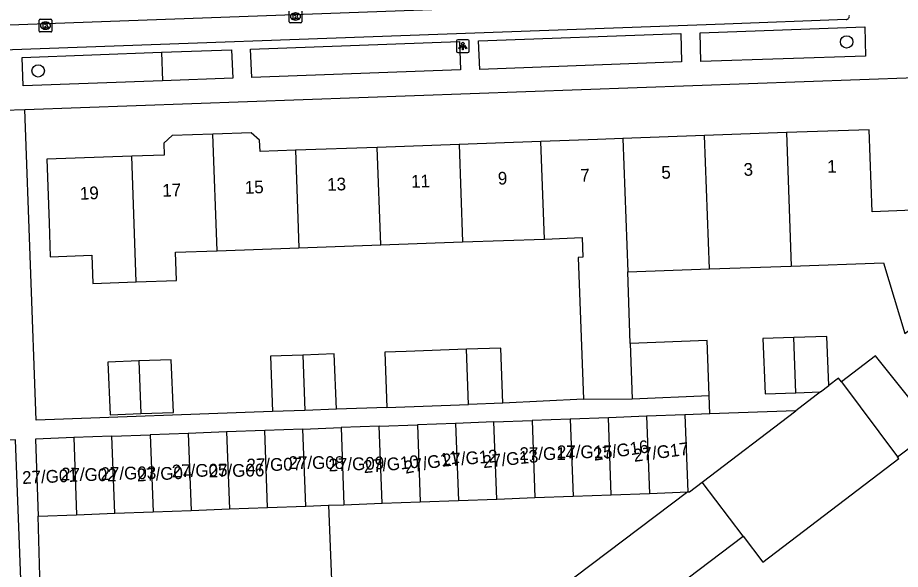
# Model space of a CAD drawing. Extents: x 160557 to 161245, y 385330 to 386505.
# Drawn here: x 160954.3 to 161023.8, y 386111.5 to 386154.9 of the extents above; entities that cross this region are included whole.
import ezdxf

# ---------------------------------------------------------------- set-up
doc = ezdxf.new("R2010")
doc.units = 0
for name, color, linetype in [('IMGEO_Boom', 7, 'Continuous'), ('IMGEO_Groenvoorziening', 7, 'Continuous'), ('IMGEO_Hek', 7, 'Continuous'), ('IMGEO_Kolk', 7, 'Continuous'), ('IMGEO_Lichtpunt', 7, 'Continuous'), ('IMGEO_Pand', 7, 'Continuous'), ('IMGEO_Pand_nummerreeks', 7, 'Continuous'), ('IMGEO_Rijbaan_lokaal_gesloten', 7, 'Continuous'), ('IMGEO_Rijbaan_lokaal_open', 7, 'Continuous'), ('IMGEO_Voetpad_open', 7, 'Continuous')]:
    doc.layers.add(name, color=color, linetype=linetype)

msp = doc.modelspace()

# ---------------------------------------------------------------- linework, layer by layer
at = {"layer": 'IMGEO_Boom'}
for centre in [(161019.613, 386153.023), (160955.947, 386150.74)]:
    msp.add_circle(centre, 0.489, dxfattribs=at)
at = {"layer": 'IMGEO_Groenvoorziening'}
msp.add_lwpolyline([(160965.665, 386152.206), (160965.734, 386149.969)], dxfattribs=at)
at = {"layer": 'IMGEO_Hek'}
msp.add_lwpolyline([(160956.426, 386098.713), (160955.952, 386115.712)], dxfattribs=at)
at = {"layer": 'IMGEO_Kolk'}
for p, q in [((160975.713, 386154.595), (160975.713, 386155.447)), ((160976.714, 386155.447), (160976.714, 386154.595)), ((160956.02, 386153.879), (160956.02, 386154.731)), ((160956.095, 386154.805), (160956.947, 386154.805)), ((160956.508, 386154.585), (160956.533, 386154.585)), ((160957.021, 386154.731), (160957.021, 386153.879)), ((160976.64, 386154.521), (160975.788, 386154.521)), ((160976.224, 386154.741), (160976.199, 386154.741)), ((160956.947, 386153.805), (160956.095, 386153.805)), ((160956.531, 386154.025), (160956.506, 386154.025))]:
    msp.add_line(p, q, dxfattribs=at)
for points in [[(160975.713, 386154.595), (160975.713, 386155.447)], [(160976.034, 386155.221), (160976.157, 386155.221), (160976.157, 386155.07), (160976.287, 386155.221), (160976.451, 386155.221), (160976.305, 386155.07), (160976.458, 386154.821), (160976.306, 386154.821), (160976.221, 386154.985), (160976.157, 386154.918), (160976.157, 386154.821), (160976.034, 386154.821), (160976.034, 386155.221)], [(160976.714, 386155.447), (160976.714, 386154.595)], [(160956.02, 386153.879), (160956.02, 386154.731)], [(160956.095, 386154.805), (160956.947, 386154.805)], [(160956.341, 386154.505), (160956.464, 386154.505), (160956.464, 386154.354), (160956.594, 386154.505), (160956.758, 386154.505), (160956.612, 386154.354), (160956.765, 386154.105), (160956.613, 386154.105), (160956.528, 386154.269), (160956.464, 386154.202), (160956.464, 386154.105), (160956.341, 386154.105), (160956.341, 386154.505)], [(160957.021, 386154.731), (160957.021, 386153.879)], [(160976.64, 386154.521), (160975.788, 386154.521)], [(160956.947, 386153.805), (160956.095, 386153.805)]]:
    msp.add_lwpolyline(points, dxfattribs=at)
for centre, start, end in [((160956.097, 386154.729), 91.55205, 178.44795), ((160956.097, 386154.729), 91.55205, 178.44795), ((160956.945, 386154.729), 1.55205, 88.44795), ((160956.945, 386154.729), 1.55205, 88.44795), ((160975.79, 386154.597), 181.55205, 268.44795), ((160975.79, 386154.597), 181.55205, 268.44795), ((160976.638, 386154.597), 271.55205, 358.44795), ((160976.638, 386154.597), 271.55205, 358.44795), ((160956.097, 386153.881), 181.55205, 268.44795), ((160956.097, 386153.881), 181.55205, 268.44795), ((160956.945, 386153.881), 271.55205, 358.44795), ((160956.945, 386153.881), 271.55205, 358.44795)]:
    msp.add_arc(centre, 0.0765, start, end, dxfattribs=at)
for centre, major_axis, ratio, start_param, end_param in [((160976.2, 386155.021), (-0.387, 0.002), 0.722429, 4.712389, 7.853982), ((160976.225, 386155.021), (-0.39, 0.002), 0.717154, 1.570796, 4.712389), ((160956.507, 386154.305), (-0.387, 0.002), 0.722429, 4.712389, 7.853982), ((160956.532, 386154.305), (-0.39, 0.002), 0.717154, 1.570796, 4.712389)]:
    msp.add_ellipse(centre, major_axis=major_axis, ratio=ratio, start_param=start_param, end_param=end_param, dxfattribs=at)
at = {"layer": 'IMGEO_Lichtpunt'}
for p, q in [((160988.89, 386153.094), (160988.89, 386152.287)), ((160988.89, 386153.094), (160988.89, 386152.287)), ((160989.792, 386153.189), (160988.984, 386153.189)), ((160989.792, 386153.189), (160988.984, 386153.189)), ((160989.886, 386152.287), (160989.886, 386153.094)), ((160989.886, 386152.287), (160989.886, 386153.094)), ((160988.984, 386152.193), (160989.792, 386152.193)), ((160988.984, 386152.193), (160989.792, 386152.193))]:
    msp.add_line(p, q, dxfattribs=at)
for points in [[(160989.264, 386152.758), (160989.303, 386152.73), (160989.115, 386152.468), (160989.077, 386152.495), (160989.264, 386152.758)], [(160989.366, 386152.71), (160989.413, 386152.71), (160989.413, 386152.388), (160989.366, 386152.388), (160989.366, 386152.71)], [(160989.476, 386152.73), (160989.514, 386152.757), (160989.701, 386152.495), (160989.662, 386152.467), (160989.476, 386152.73)]]:
    msp.add_lwpolyline(points, dxfattribs=at)
msp.add_circle((160989.389, 386152.892), 0.0994, dxfattribs=at)
for centre, start, end in [((160988.984, 386153.094), 90, 180), ((160988.984, 386153.094), 90, 180), ((160989.792, 386153.094), 0, 90), ((160989.792, 386153.094), 0, 90), ((160988.984, 386152.287), 180, 270), ((160988.984, 386152.287), 180, 270), ((160989.792, 386152.287), 270, 0), ((160989.792, 386152.287), 270, 360)]:
    msp.add_arc(centre, 0.0946, start, end, dxfattribs=at)
at = {"layer": 'IMGEO_Pand'}
for points in [[(161025.042, 386139.886), (161024.857, 386139.777), (161021.619, 386139.661), (161021.388, 386146.116), (161014.876, 386145.882)], [(160969.7, 386145.765), (160966.511, 386145.648), (160965.832, 386145.042), (160965.865, 386144.122), (160963.309, 386144.03)], [(160976.2, 386144.493), (160973.419, 386144.394), (160973.387, 386145.304), (160972.707, 386145.875), (160969.7, 386145.765)], [(160970.029, 386136.586), (160969.7, 386145.765)], [(161001.985, 386145.419), (161000, 386145.348), (160995.538, 386145.188)], [(161008.431, 386145.651), (161001.985, 386145.419)], [(161001.985, 386145.419), (161002.375, 386134.929)], [(161014.876, 386145.882), (161008.431, 386145.651)], [(161008.806, 386135.158), (161008.431, 386145.651)], [(161014.876, 386145.882), (161015.251, 386135.388)], [(160982.647, 386144.725), (160976.2, 386144.493)], [(160989.093, 386144.956), (160982.647, 386144.725)], [(160982.922, 386137.049), (160982.647, 386144.725)], [(160995.538, 386145.188), (160989.093, 386144.956)], [(160989.093, 386144.956), (160989.368, 386137.281)], [(160995.813, 386137.513), (160995.538, 386145.188)], [(160963.309, 386144.03), (160956.62, 386143.79), (160956.799, 386138.794), (160956.895, 386136.115), (160960.162, 386136.232), (160960.241, 386134.017), (160963.662, 386134.139)], [(160963.662, 386134.139), (160963.309, 386144.03)], [(160976.2, 386144.493), (160976.475, 386136.817)], [(160976.475, 386136.817), (160982.922, 386137.049)], [(160982.922, 386137.049), (160989.368, 386137.281)], [(160989.368, 386137.281), (160995.813, 386137.513)], [(160995.813, 386137.513), (160998.777, 386137.62), (160998.834, 386136.087), (160998.475, 386136.062), (160998.894, 386124.911)], [(160963.662, 386134.139), (160966.839, 386134.253), (160966.76, 386136.468), (160970.029, 386136.586)], [(160970.029, 386136.586), (160976.475, 386136.817)], [(161015.251, 386135.388), (161022.519, 386135.648), (161024.189, 386130.089), (161027.426, 386132.507)], [(161002.375, 386134.929), (161008.806, 386135.158)], [(161008.806, 386135.158), (161015.251, 386135.388)], [(161002.56, 386129.301), (161002.375, 386134.929)], [(161008.782, 386125.194), (161008.629, 386129.516), (161002.56, 386129.301)], [(161015.452, 386129.761), (161013.01, 386129.674), (161013.189, 386125.326), (161015.607, 386125.413)], [(161018.223, 386125.988), (161018.064, 386129.855), (161015.452, 386129.761)], [(161015.607, 386125.413), (161015.452, 386129.761)], [(160989.669, 386128.84), (160984.922, 386128.671), (160983.237, 386128.611), (160983.392, 386124.256)], [(160992.551, 386124.586), (160992.372, 386128.937), (160989.669, 386128.84)], [(160989.825, 386124.488), (160989.669, 386128.84)], [(161002.56, 386129.301), (161002.716, 386124.95)], [(160964.033, 386123.778), (160966.591, 386123.87), (160966.42, 386128.011), (160963.885, 386127.92)], [(160976.777, 386128.38), (160974.231, 386128.289), (160974.41, 386123.935)], [(160979.432, 386124.114), (160979.252, 386128.468), (160976.777, 386128.38)], [(160976.777, 386128.38), (160976.933, 386124.025)], [(161023.63, 386120.37), (161026.494, 386122.551), (161021.883, 386128.332), (161019.196, 386126.286)], [(160963.885, 386127.92), (160961.445, 386127.833), (160961.616, 386123.69), (160964.033, 386123.778)], [(160963.885, 386127.92), (160964.033, 386123.778)], [(161017.56, 386125.483), (161018.223, 386125.988)], [(161019.196, 386126.286), (161018.982, 386126.566), (161018.223, 386125.988)], [(161019.196, 386126.286), (161023.63, 386120.37)], [(161015.607, 386125.413), (161017.56, 386125.483)], [(161017.56, 386125.483), (161015.618, 386124.004)], [(160992.551, 386124.586), (160989.825, 386124.488)], [(160998.894, 386124.911), (161002.716, 386124.95)], [(161002.716, 386124.95), (161008.782, 386125.194)], [(160976.933, 386124.025), (160974.41, 386123.935)], [(160979.432, 386124.114), (160976.933, 386124.025)], [(160983.392, 386124.256), (160989.825, 386124.488)], [(161008.23, 386118.377), (161015.618, 386124.004)], [(161015.618, 386124.004), (161008.833, 386123.751)], [(160991.829, 386123.118), (160988.821, 386123.006)], [(160991.829, 386123.118), (160994.836, 386123.23)], [(160992.054, 386117.056), (160991.829, 386123.118)], [(160997.843, 386123.342), (160994.836, 386123.23)], [(160994.836, 386123.23), (160995.061, 386117.167)], [(161000.85, 386123.454), (160997.843, 386123.342)], [(160997.843, 386123.342), (160998.069, 386117.279)], [(161003.858, 386123.566), (161000.85, 386123.454)], [(161001.076, 386117.391), (161000.85, 386123.454)], [(161006.865, 386123.678), (161003.858, 386123.566)], [(161003.858, 386123.566), (161004.083, 386117.503)], [(161008.833, 386123.751), (161006.865, 386123.678)], [(161006.865, 386123.678), (161007.114, 386117.616)], [(160973.785, 386122.447), (160970.777, 386122.335)], [(160976.792, 386122.559), (160973.785, 386122.447)], [(160974.01, 386116.384), (160973.785, 386122.447)], [(160976.792, 386122.559), (160979.799, 386122.671)], [(160977.018, 386116.496), (160976.792, 386122.559)], [(160982.807, 386122.782), (160979.799, 386122.671)], [(160979.799, 386122.671), (160980.025, 386116.608)], [(160982.807, 386122.782), (160985.814, 386122.894)], [(160983.032, 386116.72), (160982.807, 386122.782)], [(160988.821, 386123.006), (160985.814, 386122.894)], [(160985.814, 386122.894), (160986.04, 386116.832)], [(160988.821, 386123.006), (160989.047, 386116.944)], [(160958.748, 386121.887), (160955.741, 386121.775), (160955.952, 386115.712)], [(160961.756, 386121.999), (160958.748, 386121.887)], [(160958.748, 386121.887), (160958.974, 386115.824)], [(160961.756, 386121.999), (160964.763, 386122.111)], [(160961.981, 386115.936), (160961.756, 386121.999)], [(160967.77, 386122.223), (160964.763, 386122.111)], [(160964.763, 386122.111), (160964.989, 386116.048)], [(160970.777, 386122.335), (160967.77, 386122.223)], [(160967.77, 386122.223), (160967.996, 386116.16)], [(160970.777, 386122.335), (160971.003, 386116.272)], [(161011.459, 386114.138), (161013.016, 386112.094), (161023.722, 386120.248), (161023.63, 386120.37)], [(161007.114, 386117.616), (161007.237, 386117.621), (161008.23, 386118.377)], [(161011.459, 386114.138), (161008.23, 386118.377)], [(161007.114, 386117.616), (160996.93, 386109.924), (161000.207, 386105.604), (161011.459, 386114.138)], [(161004.083, 386117.503), (161007.114, 386117.616)], [(160986.04, 386116.832), (160989.047, 386116.944)], [(160989.047, 386116.944), (160992.054, 386117.056)], [(160992.054, 386117.056), (160995.061, 386117.167)], [(160995.061, 386117.167), (160998.069, 386117.279)], [(160998.069, 386117.279), (161001.076, 386117.391)], [(161001.076, 386117.391), (161004.083, 386117.503)], [(160967.996, 386116.16), (160971.003, 386116.272)], [(160971.003, 386116.272), (160974.01, 386116.384)], [(160974.01, 386116.384), (160977.018, 386116.496)], [(160977.018, 386116.496), (160978.808, 386116.563)], [(160978.808, 386116.563), (160980.025, 386116.608)], [(160980.025, 386116.608), (160983.032, 386116.72)], [(160983.032, 386116.72), (160986.04, 386116.832)], [(160955.952, 386115.712), (160958.974, 386115.824)], [(160958.974, 386115.824), (160961.981, 386115.936)], [(160961.981, 386115.936), (160964.989, 386116.048)], [(160964.989, 386116.048), (160967.996, 386116.16)]]:
    msp.add_lwpolyline(points, dxfattribs=at)
at = {"layer": 'IMGEO_Rijbaan_lokaal_gesloten'}
msp.add_lwpolyline([(160899.431, 386152.426), (160934.148, 386153.66), (161010.074, 386156.425), (161020.221, 386156.801)], dxfattribs=at)
at = {"layer": 'IMGEO_Rijbaan_lokaal_open'}
for points in [[(160978.808, 386116.563), (160979.265, 386105.444)], [(160956.426, 386098.713), (160955.952, 386115.712)]]:
    msp.add_lwpolyline(points, dxfattribs=at)
at = {"layer": 'IMGEO_Voetpad_open'}
for points in [[(161019.57, 386154.778), (161009.997, 386154.417), (160934.25, 386151.691), (160900.214, 386150.451)], [(161008.07, 386153.745), (161021.052, 386154.197), (161021.096, 386151.897), (161008.133, 386151.482), (161008.07, 386153.745)], [(160954.908, 386147.699), (161029.422, 386150.372), (161029.495, 386150.208), (161029.984, 386150.225), (161032.998, 386152.718), (161045.274, 386153.115)], [(160972.674, 386152.462), (160989.123, 386153.048), (160989.194, 386150.812), (160972.775, 386150.217), (160972.674, 386152.462)], [(160990.635, 386153.103), (161006.553, 386153.674), (161006.604, 386151.448), (160990.731, 386150.863), (160990.635, 386153.103)], [(160965.665, 386152.206), (160971.162, 386152.407), (160971.27, 386150.169), (160965.734, 386149.969)], [(160965.734, 386149.969), (160954.771, 386149.572), (160954.689, 386151.806), (160965.665, 386152.206)], [(160953.241, 386147.639), (160954.908, 386147.699)], [(160974.41, 386123.935), (160955.787, 386123.265), (160954.908, 386147.699)], [(160998.894, 386124.911), (160992.551, 386124.586)], [(161008.833, 386123.751), (161008.782, 386125.194)], [(160983.392, 386124.256), (160979.432, 386124.114)], [(160955.146, 386095.642), (160954.173, 386121.718), (160948.331, 386121.5)]]:
    msp.add_lwpolyline(points, dxfattribs=at)
msp.add_arc((161019.563, 386155.041), 0.263, 271.49912, 14.14681, dxfattribs=at)

# ---------------------------------------------------------------- texts
at = {"layer": 'IMGEO_Pand_nummerreeks'}
for s, rotation, p in [('3', 2.05677, (161011.515, 386142.479)), ('1', 2.05692, (161018.106, 386142.716)), ('11', 2.05701, (160985.327, 386141.539)), ('9', 2.05701, (160992.163, 386141.784)), ('7', 2.05701, (160998.655, 386142.017)), ('5', 2.05677, (161005.038, 386142.246)), ('17', 2.05701, (160965.74, 386140.836)), ('15', 2.05701, (160972.231, 386141.069)), ('13', 2.05701, (160978.722, 386141.302)), ('19', 2.05701, (160959.249, 386140.602)), ('27/G16', 8.74616, (160999.746, 386120.061)), ('27/G17', 7.49586, (161002.888, 386119.976)), ('27/G09', 2.43665, (160978.832, 386119.224)), ('27/G10', 5.82634, (160981.607, 386119.084)), ('27/G11', 11.53462, (160984.877, 386119.034)), ('27/G12', 4.76364, (160987.798, 386119.6)), ('27/G13', 6.34019, (160991.009, 386119.48)), ('27/G03', 1.21888, (160960.867, 386118.547)), ('27/G04', 3.43363, (160963.738, 386118.429)), ('27/G05', 1.27303, (160966.478, 386118.756)), ('27/G06', 1.14576, (160969.377, 386118.758)), ('27/G07', 1.21888, (160972.357, 386119.224)), ('27/G01', 2.5448, (160954.703, 386118.235)), ('27/G02', 358.78112, (160957.732, 386118.532))]:
    msp.add_text(s, height=1, rotation=rotation, dxfattribs=at).set_placement(p)
for s, p in [('27/G14', (160993.844, 386120.129)), ('27/G15', (160996.789, 386120.27)), ('27/G08', (160975.658, 386119.423))]:
    msp.add_text(s, height=1, dxfattribs=at).set_placement(p)

doc.saveas('drawing.dxf')
